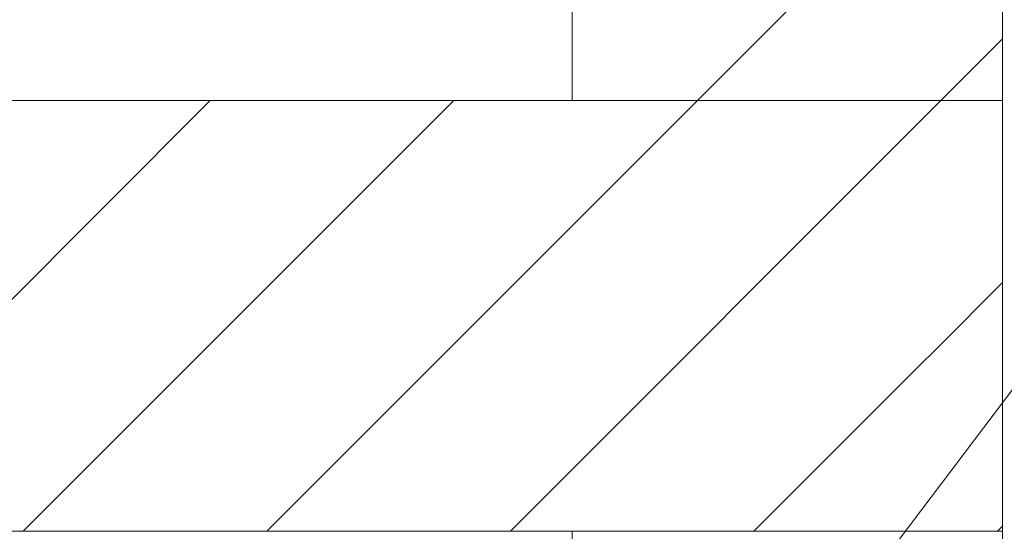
# Model space of a CAD drawing. Extents: x -620 to 300, y 62 to 1112.
# Tile 276 of 286: x 235.36 to 241.08, y 859.28 to 862.25. Entities that reach past the tile are written whole.
import ezdxf
from ezdxf.lldxf.tags import DXFTag

# ---------------------------------------------------------------- set-up
doc = ezdxf.new("R2010")
doc.units = 0
doc.layers.get('0').update_dxf_attribs({"lineweight": 13})
doc.layers.add('E_Detail_Beschriftung', color=7, linetype='Continuous', lineweight=13, true_color=0x009900)
doc.layers.add('E_Detail_Wandschraffur', color=7, linetype='Continuous', lineweight=5, true_color=0xc0c0c0)
doc.layers.add('E_Detail_Linie_Text_Bem', color=7, linetype='Continuous', lineweight=13)
doc.styles.get("Standard").update_dxf_attribs({"font": 'ARIALN.TTF'})
tags = doc.linetypes.add('fein_strichliert', pattern=[4, 1, -2, 1]).pattern_tags.tags
tags[8:9] = [DXFTag(74, 4), DXFTag(75, 0), DXFTag(340, '0'), DXFTag(46, 0.0), DXFTag(50, 0.0), DXFTag(44, 0.0), DXFTag(45, 0.0)]
tags[6:7] = [DXFTag(74, 4), DXFTag(75, 0), DXFTag(340, '0'), DXFTag(46, 0.0), DXFTag(50, 0.0), DXFTag(44, 0.0), DXFTag(45, 0.0)]
tags[4:5] = [DXFTag(74, 4), DXFTag(75, 0), DXFTag(340, '0'), DXFTag(46, 0.0), DXFTag(50, 0.0), DXFTag(44, 0.0), DXFTag(45, 0.0)]

# ---------------------------------------------------------------- blocks, each defined once
blk = doc.blocks.new('Referenz-A06G9SFV8I')
at = {"layer": 'E_Detail_Linie_Text_Bem', "linetype": 'Continuous', "ltscale": 0.13}
for p, q in [((238.5667, 861.7789), (238.5667, 865.9133)), ((241.0667, 865.9133), (241.0667, 861.7789)), ((241.0667, 861.7789), (189.7397, 861.7789)), ((241.0667, 861.7789), (238.5667, 861.7789)), ((241.0667, 859.2789), (241.0667, 861.7789)), ((189.7397, 859.2789), (238.5667, 859.2789)), ((200.132, 859.2789), (241.0667, 859.2789)), ((238.5667, 859.2789), (241.0667, 859.2789)), ((238.5667, 847.4789), (238.5667, 859.2789)), ((241.0667, 859.2789), (241.0667, 819.2789))]:
    blk.add_line(p, q, dxfattribs=at)
at = {"layer": 'E_Detail_Linie_Text_Bem', "color": 0, "linetype": 'Continuous', "ltscale": 0.13}
blk.add_line((239.8351, 858.3984), (241.5046, 860.6067), dxfattribs=at)
at = {"layer": 'E_Detail_Wandschraffur', "linetype": 'fein_strichliert', "ltscale": 0.13}
for p, q in [((239.2943, 861.7789), (241.0667, 863.5513)), ((233.9658, 859.2789), (236.4658, 861.7789)), ((236.7943, 859.2789), (239.2943, 861.7789)), ((240.6921, 860.3483), (241.0667, 860.7229)), ((240.5707, 860.2269), (240.6921, 860.3483)), ((239.6227, 859.2789), (240.5707, 860.2269))]:
    blk.add_line(p, q, dxfattribs=at)
at = {"layer": 'E_Detail_Wandschraffur', "linetype": 'ByBlock', "ltscale": 0.13}
for p, q in [((240.7085, 861.7789), (241.0667, 862.1371)), ((235.38, 859.2789), (237.88, 861.7789)), ((238.2085, 859.2789), (240.7085, 861.7789)), ((241.0369, 859.2789), (241.0667, 859.3087))]:
    blk.add_line(p, q, dxfattribs=at)
at = {"layer": 'E_Detail_Beschriftung', "linetype": 'Continuous', "ltscale": 0.13, "insert": (236.1185, 850.7065), "char_height": 1.4, "attachment_point": 1, "rotation": 90}
blk.add_mtext('{\\fArial Narrow;2x Endtülle}', dxfattribs=at)

msp = doc.modelspace()

# ---------------------------------------------------------------- block references
at = {"color": 8, "lineweight": 25, "ltscale": 0.25, "true_color": 0x808080}
msp.add_blockref('Referenz-A06G9SFV8I', (0, 0), dxfattribs=at)

doc.saveas('drawing.dxf')
